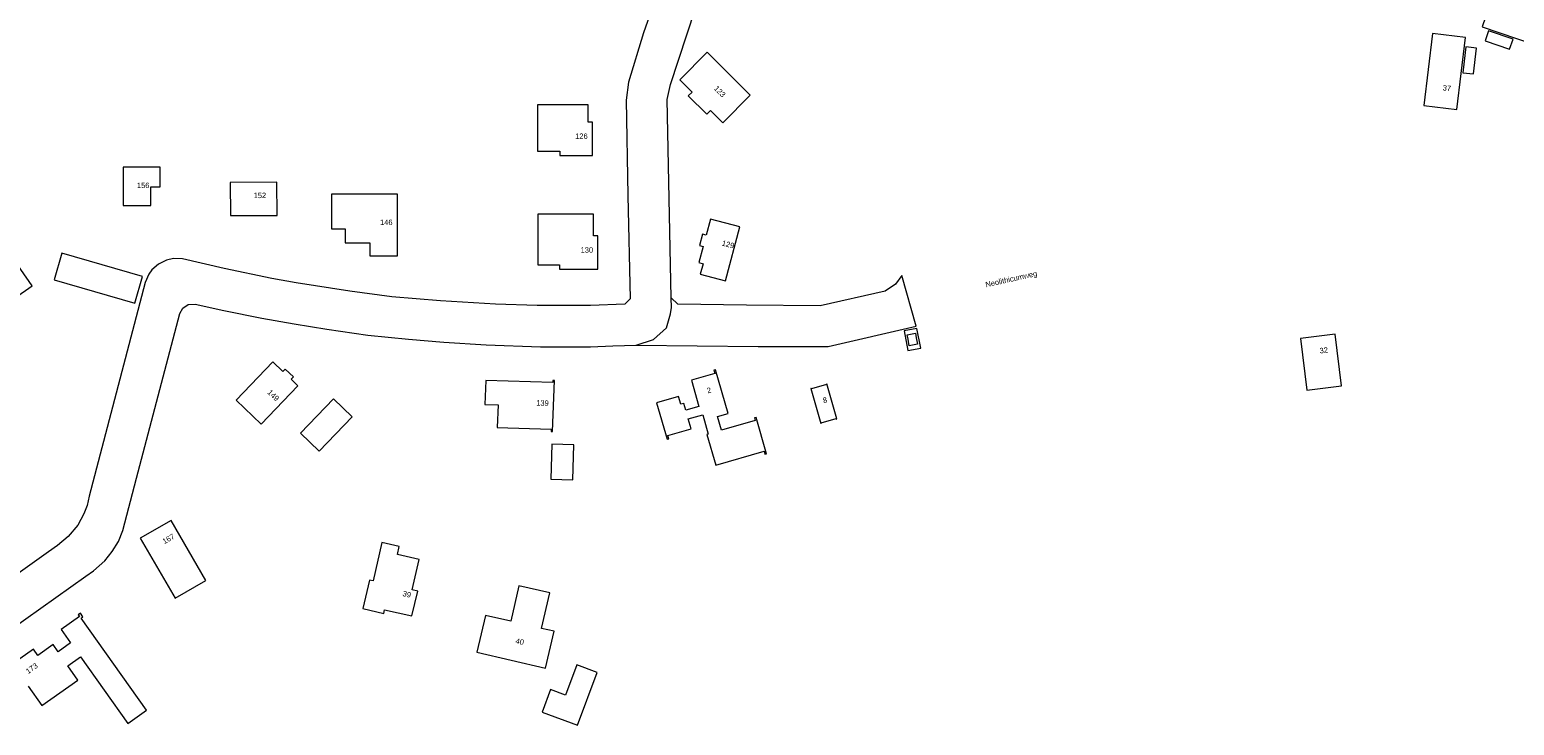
# Model space of a CAD drawing. Header units: metres. Extents: x 138165 to 154469, y 480134 to 494189.
# Tile 962 of 1056: x 150888 to 151231, y 481563 to 481724. Entities that reach past the tile are written whole.
import ezdxf

# ---------------------------------------------------------------- set-up
doc = ezdxf.new("R2010")
doc.units = ezdxf.units.M
doc.header["$LTSCALE"] = 0.001
doc.header["$MEASUREMENT"] = 0
doc.layers.add('TOP-L-topo objecten vlak', color=7, linetype='Continuous', lineweight=0)
doc.layers.add('TOP-T-topo huisnummering naamgeving', color=7, linetype='Continuous', lineweight=0)
doc.styles.add('Style-INTL_ISO', font='INTL_ISO.shx')

msp = doc.modelspace()

# ---------------------------------------------------------------- linework, layer by layer
at = {"layer": 'TOP-L-topo objecten vlak', "flags": 128}
for points in [[(151034.95, 481737.04), (151030.05, 481723.1), (151026.58, 481711.7), (151026.04, 481707.58), (151026.48, 481685.54), (151026.95, 481661.75), (151025.75, 481660.47), (151017.81, 481660.23), (151005.51, 481660.23), (150995.96, 481660.49), (150983.27, 481661.29), (150972, 481662.22), (150962.33, 481663.5), (150949.97, 481665.44), (150944.32, 481666.45), (150933.37, 481668.76), (150923.72, 481670.97), (150921.65, 481671.07), (150920.07, 481670.68), (150918.19, 481669.7), (150916.67, 481668.4), (150916.01, 481667.44), (150915.16, 481665.49), (150902.22, 481616.26), (150901.75, 481614.1), (150900.98, 481612.17), (150899.58, 481609.54), (150897.4, 481606.92), (150894.94, 481604.82), (150892.87, 481603.35), (150864.14, 481582.94)], [(151223.49, 481724.44), (151239.31, 481719.08), (151241.77, 481726.32), (151225.94, 481731.69), (151223.49, 481724.44)], [(151036.45, 481661.94), (151035.54, 481707.73), (151036.32, 481711.2), (151041.98, 481728.48)], [(151217.66, 481705.4), (151219.62, 481721.99), (151212.02, 481722.89), (151210.07, 481706.29), (151217.66, 481705.4)], [(151224.15, 481721.21), (151229.83, 481719.28), (151230.63, 481721.65), (151224.95, 481723.58), (151224.15, 481721.21)], [(151040.4, 481708.57), (151044.65, 481704.33), (151045.5, 481705.18), (151048.33, 481702.35), (151054.69, 481708.72), (151044.78, 481718.61), (151038.42, 481712.24), (151041.25, 481709.42), (151040.4, 481708.57)], [(151219.01, 481713.89), (151221.49, 481713.59), (151222.19, 481719.55), (151219.71, 481719.85), (151219.01, 481713.89)], [(151005.61, 481706.47), (151005.6, 481695.78), (151006.59, 481695.78), (151010.76, 481695.77), (151010.76, 481694.77), (151018.29, 481694.76), (151018.3, 481694.76), (151018.31, 481702.45), (151018.23, 481702.45), (151017.31, 481702.45), (151017.31, 481706.45), (151005.61, 481706.47)], [(150910.04, 481683.28), (150916.43, 481683.28), (150916.43, 481687.56), (150918.55, 481687.56), (150918.55, 481692.09), (150910.03, 481692.08), (150910.04, 481683.28)], [(150934.79, 481680.94), (150945.54, 481680.98), (150945.52, 481688.63), (150934.77, 481688.59), (150934.79, 481680.94)], [(150958.14, 481677.84), (150961.27, 481677.84), (150961.27, 481674.64), (150966.98, 481674.64), (150966.98, 481671.62), (150973.3, 481671.62), (150973.3, 481685.88), (150958.14, 481685.88), (150958.14, 481677.84)], [(151019.56, 481668.54), (151019.56, 481676.23), (151018.56, 481676.23), (151018.56, 481681.23), (151005.67, 481681.23), (151005.67, 481669.54), (151010.67, 481669.54), (151010.67, 481668.54), (151019.56, 481668.54)], [(151045.52, 481680.12), (151044.52, 481676.4), (151043.66, 481676.63), (151042.96, 481674.03), (151043.82, 481673.79), (151042.82, 481670.08), (151043.79, 481669.82), (151043.14, 481667.4), (151048.94, 481665.85), (151052.28, 481678.31), (151045.52, 481680.12)], [(150878.81, 481667.32), (150877.12, 481669.72), (150870.52, 481665.16), (150876.74, 481656.16), (150889.08, 481664.7), (150884.52, 481671.28), (150878.81, 481667.32)], [(150894.11, 481666.14), (150912.75, 481660.76), (150914.52, 481666.91), (150895.88, 481672.29), (150894.11, 481666.14)], [(151028.38, 481651.08), (151056.53, 481650.76), (151072.64, 481650.77), (151092.95, 481655.4), (151089.62, 481667.14), (151088.18, 481665.1), (151085.81, 481663.51), (151070.8, 481660.09), (151053.83, 481660.29), (151037.96, 481660.47), (151036.45, 481661.94)], [(150870.23, 481575.61), (150901.46, 481597.8), (150903.21, 481599.04), (150905.85, 481601.28), (150907.52, 481603.46), (150908.99, 481605.76), (150909.95, 481608.29), (150913.11, 481620.34), (150923.1, 481658.32), (150923.83, 481659.61), (150925.07, 481660.43), (150926.68, 481660.48), (150933.24, 481659.01), (150942.02, 481657.28), (150949.51, 481655.94), (150957.01, 481654.72), (150966.49, 481653.37), (150975.85, 481652.41), (150984, 481651.71), (150993.78, 481651.13), (151006.27, 481650.68), (151017.87, 481650.68), (151023, 481650.87), (151028.38, 481651.08)], [(151028.38, 481651.08), (151032.35, 481652.38), (151035.33, 481655.07), (151036.29, 481658.24), (151036.49, 481659.74), (151036.45, 481661.94)], [(151093.99, 481650.38), (151093.09, 481654.91), (151090.15, 481654.33), (151091.05, 481649.8), (151093.99, 481650.38)], [(151091.11, 481652.43), (151090.85, 481653.44), (151092.78, 481653.82), (151092.94, 481652.74), (151093.27, 481651.28), (151091.36, 481650.9), (151091.11, 481652.43)], [(151181.6, 481652.61), (151183.05, 481640.7), (151191.05, 481641.67), (151189.6, 481653.59), (151181.6, 481652.61)], [(150948.79, 481643.19), (150949.31, 481643.73), (150947.42, 481645.53), (150946.9, 481644.99), (150944.58, 481647.22), (150936.08, 481638.33), (150941.86, 481632.8), (150950.36, 481641.69), (150948.79, 481643.19)], [(150996.34, 481632.05), (151008.78, 481631.64), (151008.76, 481631.12), (151009.11, 481631.1), (151009.5, 481642.92), (151009.15, 481642.93), (151009.14, 481642.41), (150993.68, 481642.92), (150993.49, 481637.39), (150996.52, 481637.29), (150996.34, 481632.05)], [(151033.08, 481637.77), (151035.5, 481629.37), (151035.88, 481629.48), (151035.67, 481630.2), (151041.06, 481631.75), (151040.4, 481634.02), (151043.73, 481634.98), (151045.01, 481630.53), (151044.7, 481630.44), (151046.72, 481623.4), (151057.88, 481626.61), (151058.08, 481625.89), (151058.46, 481626), (151056.05, 481634.4), (151055.67, 481634.29), (151055.85, 481633.64), (151048.07, 481631.41), (151047.16, 481634.56), (151049.56, 481635.25), (151046.65, 481645.36), (151046.27, 481645.25), (151046.48, 481644.53), (151041.1, 481642.98), (151042.84, 481636.91), (151039.82, 481636.04), (151039.37, 481637.62), (151038.65, 481637.41), (151038.13, 481639.22), (151033.08, 481637.77)], [(151074.67, 481634.04), (151072.37, 481642.12), (151072.24, 481642.08), (151072.27, 481641.98), (151068.8, 481641), (151068.77, 481641.1), (151068.64, 481641.06), (151070.93, 481632.98), (151071.07, 481633.02), (151071.04, 481633.11), (151074.5, 481634.1), (151074.53, 481634), (151074.67, 481634.04)], [(150958.55, 481638.67), (150950.95, 481630.72), (150955.28, 481626.57), (150962.89, 481634.53), (150958.55, 481638.67)], [(151013.75, 481619.97), (151014.01, 481628.04), (151008.94, 481628.21), (151008.67, 481620.13), (151013.75, 481619.97)], [(150914.01, 481606.52), (150922.05, 481592.68), (150929.14, 481596.81), (150921.1, 481610.64), (150914.01, 481606.52)], [(150965.33, 481590.28), (150970.16, 481589.16), (150970.36, 481590.04), (150976.66, 481588.59), (150977.98, 481594.29), (150976.71, 481594.59), (150978.33, 481601.61), (150973.3, 481602.77), (150973.73, 481604.62), (150969.74, 481605.54), (150967.69, 481596.67), (150966.85, 481596.86), (150965.33, 481590.28)], [(151007.48, 481576.57), (151009.44, 481585.06), (151006.54, 481585.72), (151008.43, 481593.92), (151001.33, 481595.56), (150999.44, 481587.36), (150993.61, 481588.71), (150991.65, 481580.22), (151007.48, 481576.57)], [(150888.15, 481572.4), (150891.33, 481567.92), (150899.6, 481573.79), (150897.26, 481577.08), (150900.21, 481579.17), (150911.15, 481563.77), (150915.47, 481566.84), (150900.35, 481588.12), (150900.76, 481588.41), (150900.18, 481589.23), (150899.69, 481588.88), (150899.98, 481588.47), (150895.74, 481585.46), (150897.94, 481582.36), (150895.09, 481580.34), (150893.9, 481582.01), (150890.35, 481579.49), (150889.34, 481580.92), (150882.32, 481575.93)], [(151006.69, 481566.39), (151014.85, 481563.38), (151019.35, 481575.57), (151014.65, 481577.3), (151012.1, 481570.36), (151008.62, 481571.64), (151006.69, 481566.39)]]:
    msp.add_lwpolyline(points, dxfattribs=at)

# ---------------------------------------------------------------- texts
at = {"layer": 'TOP-T-topo huisnummering naamgeving', "style": 'Style-INTL_ISO'}
for s, rotation, p in [('123', 315, (151046.2, 481710.13)), ('37', 353.3, (151214.33, 481709.82)), ('126', 359.9, (151014.3, 481698.62)), ('152', 0.2, (150940.15, 481684.96)), ('129', 345, (151048.03, 481674.06)), ('Neolithicumweg', 12.6, (151109.07, 481664.37)), ('32', 6.9, (151186.08, 481649.13)), ('149', 316.3, (150943.22, 481640.01)), ('2', 16, (151044.89, 481639.91)), ('8', 15.8, (151071.63, 481637.64)), ('139', 358.1, (151005.31, 481637.14)), ('167', 30.2, (150919.57, 481605.12)), ('39', 347, (150974.41, 481593.21)), ('40', 347, (151000.46, 481582.29)), ('173', 35.4, (150888.15, 481575.16))]:
    msp.add_text(s, height=1.25, rotation=rotation, dxfattribs=at).set_placement(p)
for s, p in [('156', (150913.23, 481687.28)), ('146', (150969.3, 481678.75)), ('130', (151015.56, 481672.39))]:
    msp.add_text(s, height=1.25, dxfattribs=at).set_placement(p)

doc.saveas('drawing.dxf')
